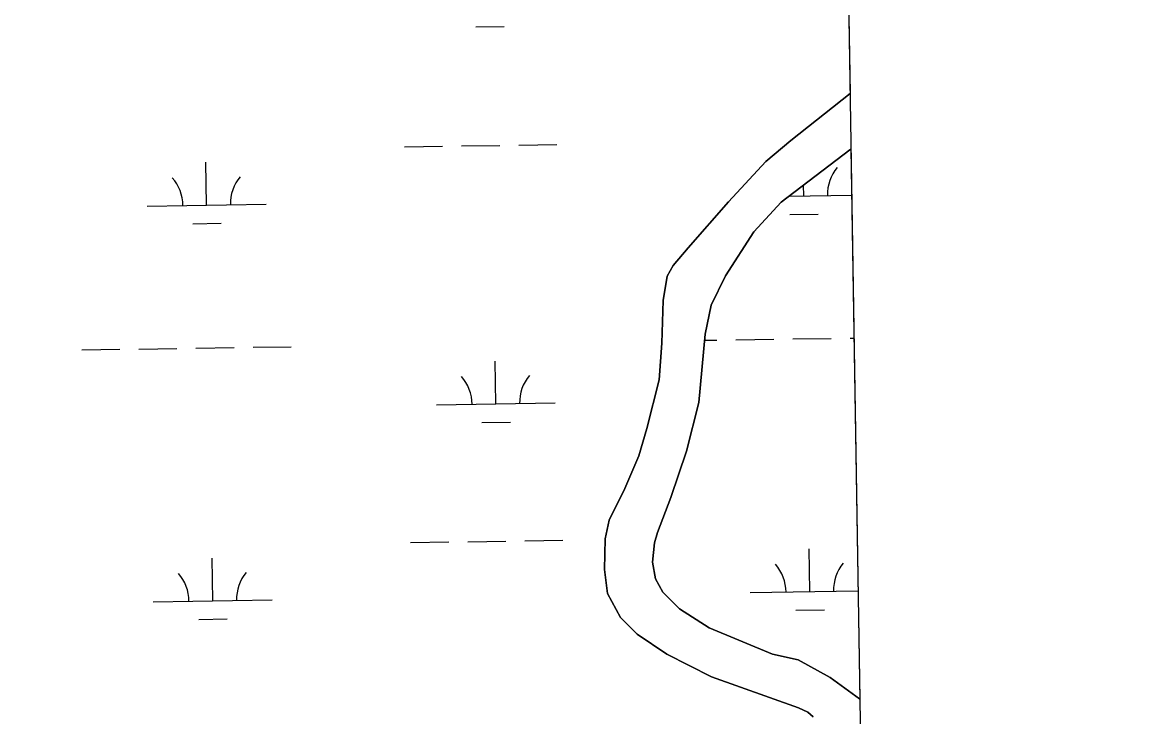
# Model space of a CAD drawing. Extents: x 3823584 to 3861785, y 301729 to 327625.
# Drawn here: x 3858747 to 3859686, y 322424 to 323007 of the extents above; entities that cross this region are included whole.
import ezdxf

# ---------------------------------------------------------------- set-up
doc = ezdxf.new("R2010")
doc.units = 0
for name, color, linetype in [('V-GRID-FRAM', 7, 'Continuous'), ('V-TOPO-SHOR', 7, 'Continuous'), ('V-WETL-SWMP', 7, 'Continuous')]:
    doc.layers.add(name, color=color, linetype=linetype)

msp = doc.modelspace()

# ---------------------------------------------------------------- linework, layer by layer
at = {"layer": 'V-GRID-FRAM'}
msp.add_lwpolyline([(3827552.18, 325335.99), (3859397.29, 325827), (3859685.54, 307646.85), (3827824.57, 307155.59), (3827552.18, 325335.99)], dxfattribs=at)
at = {"layer": 'V-TOPO-SHOR'}
for points in [[(3859294.36, 322802.65), (3859306.99, 322817.74), (3859340.66, 322856.24), (3859372.21, 322890.06), (3859393.22, 322907.72), (3859442.95, 322947.37)], [(3859443.68, 322900.82), (3859442.84, 322900.13), (3859385.1, 322856), (3859361.96, 322831.03), (3859338.23, 322794.04), (3859326.08, 322769.54), (3859321.24, 322744.99), (3859315.7, 322687.51), (3859305.55, 322646.79), (3859292.27, 322607.65), (3859281.13, 322578.44), (3859278.47, 322569.56), (3859276.81, 322553.36), (3859279.35, 322539.24), (3859285.56, 322528.22), (3859299.6, 322514.03), (3859324.61, 322498.21), (3859377.82, 322475.97), (3859399.23, 322471.15), (3859426.33, 322456.36), (3859450.81, 322438.46), (3859451.02, 322438.27)], [(3859412.04, 322423.5), (3859407.35, 322427.19), (3859399.53, 322430.89), (3859326.48, 322456.9), (3859288.94, 322475.92), (3859263.94, 322492.79), (3859249.9, 322506.98), (3859239.03, 322526.91), (3859236.52, 322547.31), (3859237.19, 322572.92), (3859240.41, 322588.59), (3859253.62, 322615.18), (3859265.27, 322642.83), (3859272.19, 322665.79), (3859282.34, 322706.52), (3859284.6, 322737.35), (3859285.84, 322773.41), (3859289.09, 322793.79), (3859294.36, 322802.65)]]:
    msp.add_lwpolyline(points, dxfattribs=at)
at = {"layer": 'V-WETL-SWMP'}
for p, q in [((3859432.68, 323594.62), (3859442.95, 322947.37)), ((3859128.3, 323003.44), (3859152.29, 323003.81)), ((3859442.95, 322947.37), (3859393.22, 322907.72)), ((3859164.42, 322903.99), (3859196.42, 322904.48)), ((3859393.22, 322907.72), (3859372.21, 322890.06)), ((3859068.44, 322902.51), (3859100.43, 322903)), ((3859116.43, 322903.25), (3859148.43, 322903.74)), ((3859385.1, 322856.01), (3859442.84, 322900.13)), ((3859442.84, 322900.13), (3859443.68, 322900.82)), ((3859443.68, 322900.82), (3859451.02, 322438.27)), ((3858902.11, 322853.51), (3858901.55, 322889.5)), ((3859372.21, 322890.06), (3859340.66, 322856.24)), ((3859403.96, 322861.24), (3859403.82, 322870.31)), ((3859391.71, 322861.06), (3859444.3, 322861.87)), ((3858852.11, 322852.74), (3858952.1, 322854.28)), ((3859340.66, 322856.24), (3859306.99, 322817.74)), ((3859361.96, 322831.03), (3859385.1, 322856.01)), ((3858890.35, 322837.89), (3858914.34, 322838.26)), ((3859392.2, 322845.63), (3859416.19, 322846)), ((3859338.23, 322794.04), (3859361.96, 322831.03)), ((3859306.99, 322817.74), (3859294.36, 322802.65)), ((3859294.36, 322802.65), (3859289.09, 322793.79)), ((3859289.09, 322793.79), (3859285.84, 322773.41)), ((3859326.08, 322769.54), (3859338.23, 322794.04)), ((3859285.84, 322773.41), (3859284.6, 322737.35)), ((3859321.24, 322744.99), (3859326.08, 322769.54)), ((3859315.7, 322687.51), (3859321.24, 322744.99)), ((3859284.6, 322737.35), (3859282.34, 322706.52)), ((3859320.74, 322739.88), (3859330.97, 322740.03)), ((3859346.97, 322740.28), (3859378.97, 322740.77)), ((3859394.96, 322741.02), (3859426.96, 322741.51)), ((3859442.96, 322741.76), (3859446.21, 322741.81)), ((3858797.13, 322731.8), (3858829.12, 322732.3)), ((3858845.12, 322732.54), (3858877.12, 322733.04)), ((3858893.12, 322733.28), (3858925.11, 322733.78)), ((3858941.11, 322734.02), (3858973.11, 322734.52)), ((3859145.18, 322686.42), (3859144.63, 322722.42)), ((3859282.34, 322706.52), (3859272.19, 322665.79)), ((3859095.19, 322685.65), (3859195.18, 322687.19)), ((3859305.55, 322646.79), (3859315.7, 322687.51)), ((3859133.42, 322670.81), (3859157.42, 322671.18)), ((3859272.19, 322665.79), (3859265.27, 322642.83)), ((3859265.27, 322642.83), (3859253.62, 322615.18)), ((3859292.27, 322607.65), (3859305.55, 322646.79)), ((3859253.62, 322615.18), (3859240.41, 322588.59)), ((3859281.13, 322578.44), (3859292.27, 322607.65)), ((3859240.41, 322588.59), (3859237.19, 322572.92)), ((3859278.47, 322569.56), (3859281.13, 322578.44)), ((3859073.57, 322569.87), (3859105.56, 322570.36)), ((3859121.56, 322570.61), (3859153.56, 322571.1)), ((3859169.55, 322571.35), (3859201.55, 322571.84)), ((3859237.19, 322572.92), (3859236.52, 322547.31)), ((3859276.81, 322553.36), (3859278.47, 322569.56)), ((3858907.24, 322520.87), (3858906.68, 322556.87)), ((3859409.09, 322528.61), (3859408.53, 322564.6)), ((3859236.52, 322547.31), (3859239.03, 322526.91)), ((3859279.35, 322539.24), (3859276.81, 322553.36)), ((3859285.56, 322528.22), (3859279.35, 322539.24)), ((3859359.09, 322527.84), (3859449.58, 322529.23)), ((3858857.24, 322520.1), (3858957.23, 322521.64)), ((3859239.03, 322526.91), (3859249.9, 322506.98)), ((3859299.6, 322514.03), (3859285.56, 322528.22)), ((3859324.61, 322498.21), (3859299.6, 322514.03)), ((3859397.32, 322512.99), (3859421.32, 322513.36)), ((3858895.48, 322505.26), (3858919.47, 322505.63)), ((3859249.9, 322506.98), (3859263.94, 322492.79)), ((3859263.94, 322492.79), (3859288.94, 322475.92)), ((3859377.82, 322475.97), (3859324.61, 322498.21)), ((3859288.94, 322475.92), (3859326.48, 322456.9)), ((3859399.23, 322471.15), (3859377.82, 322475.97)), ((3859426.33, 322456.36), (3859399.23, 322471.15)), ((3859326.48, 322456.9), (3859399.53, 322430.89)), ((3859450.81, 322438.46), (3859426.33, 322456.36)), ((3859451.02, 322438.27), (3859450.81, 322438.46)), ((3859399.53, 322430.89), (3859407.35, 322427.19)), ((3859407.35, 322427.19), (3859412.04, 322423.5))]:
    msp.add_line(p, q, dxfattribs=at)
for centre, start, end in [((3859459.19, 322862.57), 140.11153, 181.65519), ((3858846.86, 322853.13), 0.11154, 41.6552), ((3858957.34, 322854.83), 140.11153, 181.65519), ((3859089.94, 322686.04), 0.11154, 41.6552), ((3859200.41, 322687.75), 140.11153, 181.65519), ((3859353.84, 322528.23), 0.11154, 41.6552), ((3859464.31, 322529.94), 140.11153, 181.65519), ((3858851.99, 322520.49), 0.11154, 41.6552), ((3858962.47, 322522.2), 140.11153, 181.65519)]:
    msp.add_arc(centre, 35.25, start, end, dxfattribs=at)

doc.saveas('drawing.dxf')
